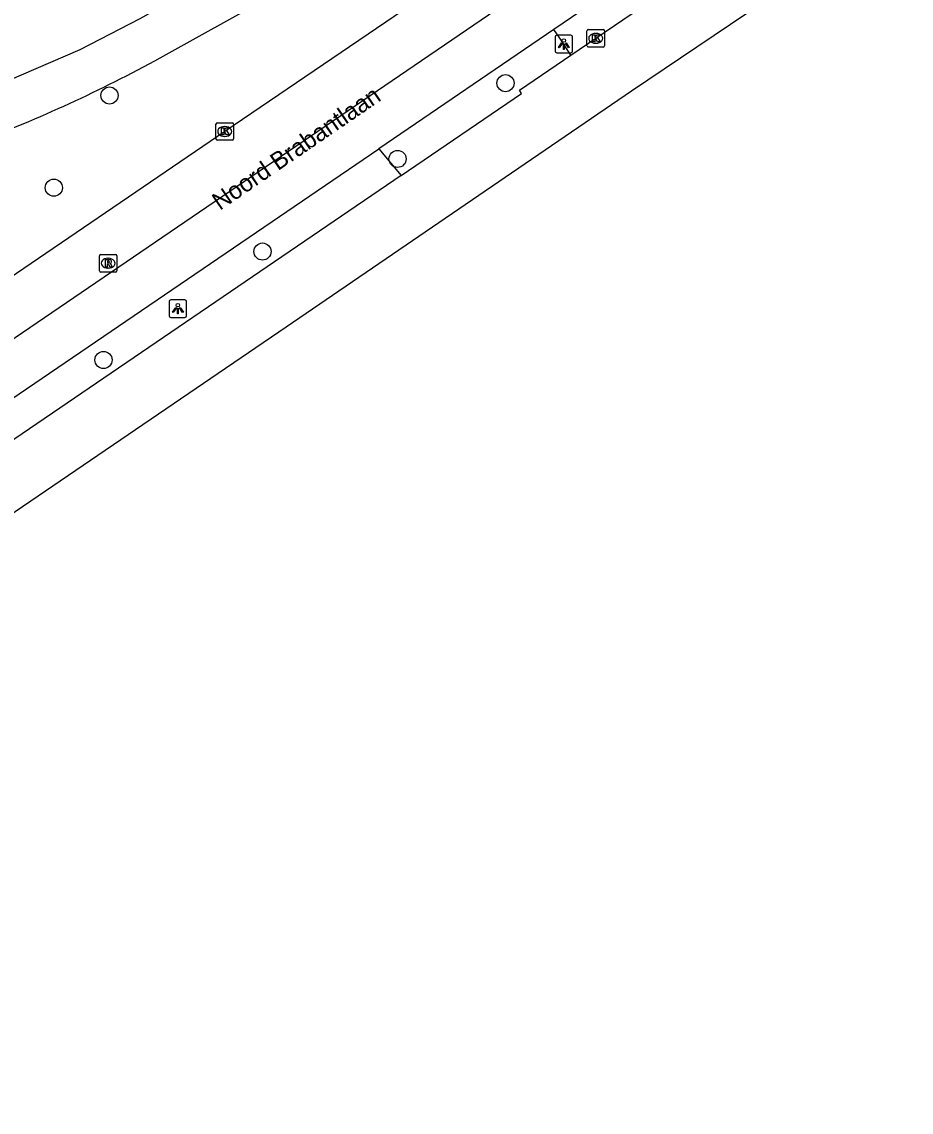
# Model space of a CAD drawing. Extents: x 157466 to 158888, y 383063 to 384677.
# Drawn here: x 158629.2 to 158679.9, y 383629.9 to 383692.1 of the extents above; entities that cross this region are included whole.
import ezdxf

# ---------------------------------------------------------------- set-up
doc = ezdxf.new("R2010")
doc.units = 0
for name, color, linetype in [('IMGEO_Boom', 7, 'Continuous'), ('IMGEO_Fietspad_gesloten', 7, 'Continuous'), ('IMGEO_Haag', 7, 'Continuous'), ('IMGEO_Kolk', 7, 'Continuous'), ('IMGEO_Lichtpunt', 7, 'Continuous'), ('IMGEO_Openbare_ruimte_label', 7, 'Continuous'), ('IMGEO_OVBaan_gesloten', 7, 'Continuous'), ('IMGEO_Rijbaan_regionaal_gesloten', 7, 'Continuous'), ('IMGEO_Rioolput', 7, 'Continuous')]:
    doc.layers.add(name, color=color, linetype=linetype)

msp = doc.modelspace()

# ---------------------------------------------------------------- linework, layer by layer
at = {"layer": 'IMGEO_Boom'}
for centre in [(158656.821, 383688.573), (158634.246, 383687.872), (158650.668, 383684.255), (158631.073, 383682.615), (158642.967, 383678.971), (158633.904, 383672.789)]:
    msp.add_circle(centre, 0.489, dxfattribs=at)
at = {"layer": 'IMGEO_Fietspad_gesloten'}
for points in [[(158673.107, 383717.176), (158672.871, 383716.996), (158659.434, 383707.528), (158646.351, 383698.32), (158645.771, 383697.923), (158642.101, 383695.683), (158635.984, 383692.252), (158632.559, 383690.485), (158625.975, 383687.642), (158625.07, 383687.28), (158622.291, 383686.109), (158619.533, 383684.885)], [(158637.141, 383690.014), (158643.328, 383693.481)]]:
    msp.add_lwpolyline(points, dxfattribs=at)
msp.add_arc((158596.432, 383764.743), 85.098, 290.7876, 298.57927, dxfattribs=at)
at = {"layer": 'IMGEO_Haag'}
for points in [[(158660.551, 383690.171), (158659.914, 383691.135), (158659.584, 383691.635)], [(158649.601, 383684.834), (158650.87, 383683.315)]]:
    msp.add_lwpolyline(points, dxfattribs=at)
at = {"layer": 'IMGEO_Kolk'}
for p, q in [((158661.466, 383690.709), (158661.466, 383691.561)), ((158661.541, 383691.635), (158662.393, 383691.635)), ((158661.954, 383691.415), (158661.979, 383691.415)), ((158662.467, 383691.561), (158662.467, 383690.709)), ((158662.393, 383690.635), (158661.541, 383690.635)), ((158661.977, 383690.855), (158661.952, 383690.855)), ((158640.316, 383685.394), (158640.316, 383686.246)), ((158640.391, 383686.32), (158641.243, 383686.32)), ((158640.804, 383686.1), (158640.829, 383686.1)), ((158641.317, 383686.246), (158641.317, 383685.394)), ((158640.827, 383685.54), (158640.802, 383685.54)), ((158641.243, 383685.32), (158640.391, 383685.32))]:
    msp.add_line(p, q, dxfattribs=at)
for points in [[(158661.466, 383690.709), (158661.466, 383691.561)], [(158661.541, 383691.635), (158662.393, 383691.635)], [(158661.787, 383691.335), (158661.91, 383691.335), (158661.91, 383691.184), (158662.04, 383691.335), (158662.204, 383691.335), (158662.058, 383691.184), (158662.211, 383690.935), (158662.059, 383690.935), (158661.974, 383691.099), (158661.91, 383691.032), (158661.91, 383690.935), (158661.787, 383690.935), (158661.787, 383691.335)], [(158662.467, 383691.561), (158662.467, 383690.709)], [(158662.393, 383690.635), (158661.541, 383690.635)], [(158640.316, 383685.394), (158640.316, 383686.246)], [(158640.391, 383686.32), (158641.243, 383686.32)], [(158641.317, 383686.246), (158641.317, 383685.394)], [(158640.637, 383686.02), (158640.76, 383686.02), (158640.76, 383685.869), (158640.89, 383686.02), (158641.054, 383686.02), (158640.908, 383685.869), (158641.061, 383685.62), (158640.909, 383685.62), (158640.824, 383685.784), (158640.76, 383685.717), (158640.76, 383685.62), (158640.637, 383685.62), (158640.637, 383686.02)], [(158641.243, 383685.32), (158640.391, 383685.32)]]:
    msp.add_lwpolyline(points, dxfattribs=at)
for centre, start, end in [((158661.543, 383691.559), 91.55205, 178.44795), ((158661.543, 383691.559), 91.55205, 178.44795), ((158662.391, 383691.559), 1.55205, 88.44795), ((158662.391, 383691.559), 1.55205, 88.44795), ((158661.543, 383690.711), 181.55205, 268.44795), ((158661.543, 383690.711), 181.55205, 268.44795), ((158662.391, 383690.711), 271.55205, 358.44795), ((158662.391, 383690.711), 271.55205, 358.44795), ((158640.393, 383686.244), 91.55205, 178.44795), ((158640.393, 383686.244), 91.55205, 178.44795), ((158641.241, 383686.244), 1.55205, 88.44795), ((158641.241, 383686.244), 1.55205, 88.44795), ((158640.393, 383685.396), 181.55205, 268.44795), ((158640.393, 383685.396), 181.55205, 268.44795), ((158641.241, 383685.396), 271.55205, 358.44795), ((158641.241, 383685.396), 271.55205, 358.44795)]:
    msp.add_arc(centre, 0.0765, start, end, dxfattribs=at)
for centre, major_axis, ratio, start_param, end_param in [((158661.953, 383691.135), (-0.387, 0.002), 0.722429, 4.712389, 7.853982), ((158661.978, 383691.135), (-0.39, 0.002), 0.717154, 1.570796, 4.712389), ((158640.803, 383685.82), (-0.387, 0.002), 0.722429, 4.712389, 7.853982), ((158640.828, 383685.82), (-0.39, 0.002), 0.717154, 1.570796, 4.712389)]:
    msp.add_ellipse(centre, major_axis=major_axis, ratio=ratio, start_param=start_param, end_param=end_param, dxfattribs=at)
at = {"layer": 'IMGEO_Lichtpunt'}
for p, q in [((158659.647, 383691.21), (158659.647, 383690.403)), ((158659.647, 383691.21), (158659.647, 383690.403)), ((158660.549, 383691.305), (158659.741, 383691.305)), ((158660.549, 383691.305), (158659.741, 383691.305)), ((158660.643, 383690.403), (158660.643, 383691.21)), ((158660.643, 383690.403), (158660.643, 383691.21)), ((158659.741, 383690.309), (158660.549, 383690.309)), ((158659.741, 383690.309), (158660.549, 383690.309)), ((158637.645, 383676.118), (158637.645, 383675.311)), ((158637.645, 383676.118), (158637.645, 383675.311)), ((158638.547, 383676.213), (158637.739, 383676.213)), ((158638.547, 383676.213), (158637.739, 383676.213)), ((158638.641, 383675.311), (158638.641, 383676.118)), ((158638.641, 383675.311), (158638.641, 383676.118)), ((158637.739, 383675.217), (158638.547, 383675.217)), ((158637.739, 383675.217), (158638.547, 383675.217))]:
    msp.add_line(p, q, dxfattribs=at)
for points in [[(158660.021, 383690.874), (158660.06, 383690.846), (158659.872, 383690.584), (158659.834, 383690.611), (158660.021, 383690.874)], [(158660.123, 383690.826), (158660.17, 383690.826), (158660.17, 383690.504), (158660.123, 383690.504), (158660.123, 383690.826)], [(158660.233, 383690.846), (158660.271, 383690.873), (158660.458, 383690.611), (158660.419, 383690.583), (158660.233, 383690.846)], [(158638.019, 383675.782), (158638.058, 383675.754), (158637.87, 383675.492), (158637.832, 383675.519), (158638.019, 383675.782)], [(158638.121, 383675.734), (158638.168, 383675.734), (158638.168, 383675.412), (158638.121, 383675.412), (158638.121, 383675.734)], [(158638.231, 383675.754), (158638.269, 383675.781), (158638.456, 383675.519), (158638.417, 383675.491), (158638.231, 383675.754)]]:
    msp.add_lwpolyline(points, dxfattribs=at)
for centre in [(158660.146, 383691.008), (158638.144, 383675.916)]:
    msp.add_circle(centre, 0.0994, dxfattribs=at)
for centre, start, end in [((158659.741, 383691.21), 90, 180), ((158659.741, 383691.21), 90, 180), ((158660.549, 383691.21), 0, 90), ((158660.549, 383691.21), 0, 90), ((158659.741, 383690.403), 180, 270), ((158659.741, 383690.403), 180, 270), ((158660.549, 383690.403), 270, 0), ((158660.549, 383690.403), 270, 360), ((158637.739, 383676.118), 90, 180), ((158637.739, 383676.118), 90, 180), ((158638.547, 383676.118), 0, 90), ((158638.547, 383676.118), 0, 90), ((158637.739, 383675.311), 180, 270), ((158637.739, 383675.311), 180, 270), ((158638.547, 383675.311), 270, 0), ((158638.547, 383675.311), 270, 360)]:
    msp.add_arc(centre, 0.0946, start, end, dxfattribs=at)
at = {"layer": 'IMGEO_OVBaan_gesloten'}
for points in [[(158660.551, 383690.171), (158676.424, 383700.983), (158677.454, 383701.704)], [(158679.946, 383698.882), (158664, 383688.121), (158644.308, 383674.664), (158621.572, 383659.17), (158604.504, 383647.519), (158583.825, 383633.453), (158564.93, 383620.521), (158541.858, 383604.776), (158522.166, 383591.424), (158504.867, 383579.604), (158484.965, 383566.084), (158464.958, 383552.48), (158446.358, 383539.779), (158428.975, 383527.938), (158408.443, 383513.852), (158386.987, 383498.925), (158364.353, 383482.998)], [(158650.87, 383683.315), (158657.729, 383687.991), (158657.626, 383688.179), (158660.551, 383690.171)], [(158650.87, 383683.315), (158614.863, 383658.766), (158534.043, 383603.699), (158500, 383580.503), (158421.762, 383527.194)]]:
    msp.add_lwpolyline(points, dxfattribs=at)
at = {"layer": 'IMGEO_Rijbaan_regionaal_gesloten'}
for points in [[(158357.947, 383492.263), (158362.176, 383495.3), (158374.335, 383503.923), (158377.704, 383506.331), (158381.801, 383508.832), (158392.975, 383513.826), (158396.6, 383515.895), (158419.62, 383531.385), (158675.249, 383705.727)], [(158676.506, 383703.162), (158659.584, 383691.635)], [(158662.926, 383700.885), (158660.833, 383699.452), (158659.587, 383698.599), (158656.102, 383696.222), (158640.814, 383685.819), (158625.531, 383675.407), (158610.268, 383664.997), (158594.161, 383654.025), (158577.223, 383642.513), (158564.436, 383633.769), (158549.163, 383623.387), (158533.912, 383612.972), (158529.635, 383610.058), (158518.614, 383602.55), (158510.98, 383597.353), (158503.312, 383592.163), (158500, 383589.896), (158488.049, 383581.718), (158472.766, 383571.328)], [(158659.584, 383691.635), (158649.601, 383684.834)], [(158421.008, 383529.093), (158421.837, 383529.639), (158500, 383582.902), (158532.907, 383605.325), (158542.718, 383612.011), (158649.601, 383684.834)]]:
    msp.add_lwpolyline(points, dxfattribs=at)
at = {"layer": 'IMGEO_Rioolput'}
for p, q in [((158633.669, 383677.88), (158633.669, 383678.732)), ((158633.744, 383678.806), (158634.596, 383678.806)), ((158634.67, 383678.732), (158634.67, 383677.88)), ((158634.18, 383678.026), (158634.155, 383678.026)), ((158634.157, 383678.586), (158634.182, 383678.586)), ((158634.596, 383677.806), (158633.744, 383677.806))]:
    msp.add_line(p, q, dxfattribs=at)
for points in [[(158633.669, 383677.88), (158633.669, 383678.732)], [(158633.744, 383678.806), (158634.596, 383678.806)], [(158634.67, 383678.732), (158634.67, 383677.88)], [(158634.258, 383678.504), (158634.006, 383678.506), (158634.006, 383678.106)], [(158634.006, 383678.106), (158634.13, 383678.106), (158634.13, 383678.268), (158634.141, 383678.268)], [(158634.184, 383678.425), (158634.13, 383678.425), (158634.13, 383678.344)], [(158634.13, 383678.344), (158634.182, 383678.344)], [(158634.188, 383678.239), (158634.259, 383678.106), (158634.399, 383678.106), (158634.334, 383678.232)], [(158634.596, 383677.806), (158633.744, 383677.806)]]:
    msp.add_lwpolyline(points, dxfattribs=at)
for centre, radius, start, end in [((158633.746, 383678.73), 0.0765, 91.55205, 178.44795), ((158633.746, 383678.73), 0.0765, 91.55205, 178.44795), ((158634.594, 383678.73), 0.0765, 1.55205, 88.44795), ((158634.594, 383678.73), 0.0765, 1.55205, 88.44795), ((158634.14, 383678.215), 0.0533, 26.02933, 88.69889), ((158634.166, 383678.533), 0.19, 274.7715, 282.96867), ((158634.19, 383678.329), 0.0964, 77.00612, 93.18647), ((158634.204, 383678.386), 0.0378, 276.66336, 79.67722), ((158634.257, 383678.394), 0.109, 350.36119, 89.41601), ((158634.255, 383678.394), 0.112, 277.58423, 350.98172), ((158634.239, 383678.179), 0.108, 29.51342, 73.79051), ((158633.746, 383677.882), 0.0765, 181.55205, 268.44795), ((158633.746, 383677.882), 0.0765, 181.55205, 268.44795), ((158634.594, 383677.882), 0.0765, 271.55205, 358.44795), ((158634.594, 383677.882), 0.0765, 271.55205, 358.44795)]:
    msp.add_arc(centre, radius, start, end, dxfattribs=at)
for centre, major_axis, ratio, start_param, end_param in [((158634.156, 383678.306), (-0.387, 0.002), 0.722429, 4.712389, 7.853982), ((158634.181, 383678.306), (-0.39, 0.002), 0.717154, 1.570796, 4.712389)]:
    msp.add_ellipse(centre, major_axis=major_axis, ratio=ratio, start_param=start_param, end_param=end_param, dxfattribs=at)

# ---------------------------------------------------------------- texts
at = {"layer": 'IMGEO_Openbare_ruimte_label'}
msp.add_text('Noord Brabantlaan', height=1, rotation=34.40523, dxfattribs=at).set_placement((158640.538, 383681.289))

doc.saveas('drawing.dxf')
